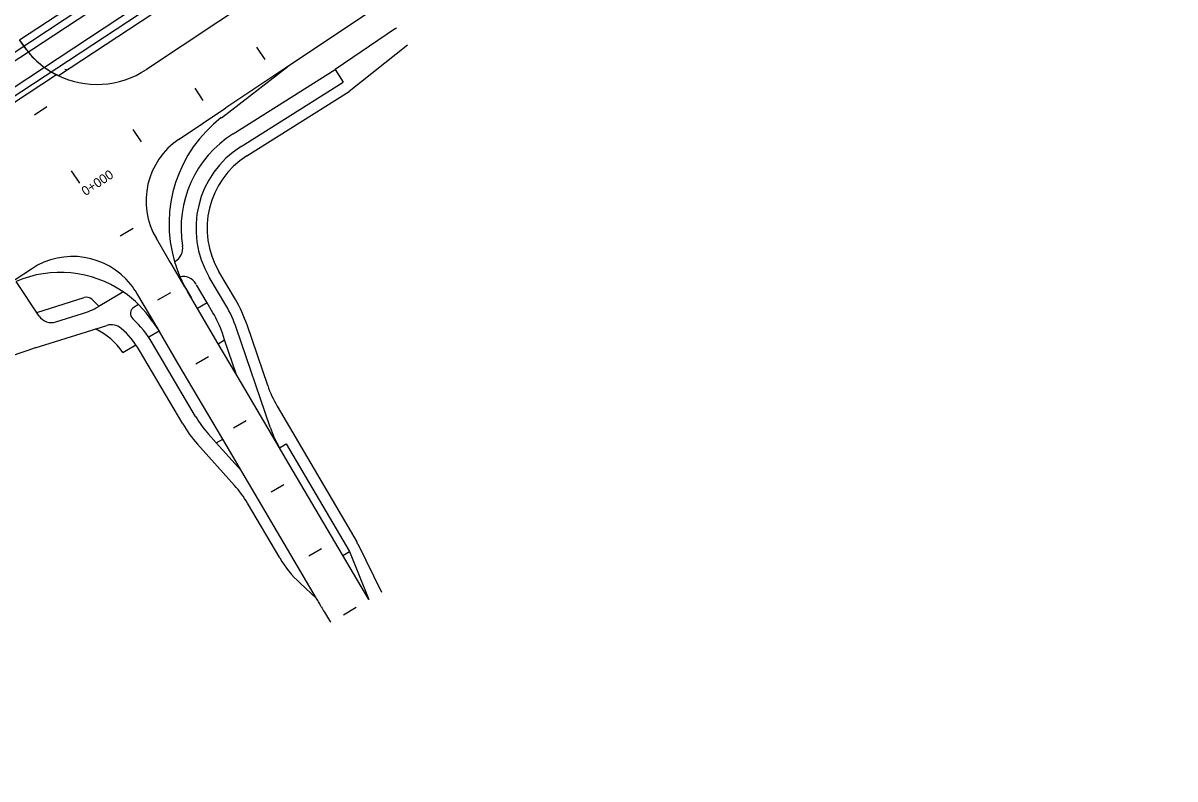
# Model space of a CAD drawing. Extents: x 6503541 to 6503743, y 5888004 to 5888145.
# Drawn here: x 6503596.703 to 6503600.423, y 5888048.414 to 5888050.855 of the extents above; entities that cross this region are included whole.
import ezdxf

# ---------------------------------------------------------------- set-up
doc = ezdxf.new("R2010")
doc.units = 0
doc.layers.add('12', color=7, linetype='Continuous')

msp = doc.modelspace()

# ---------------------------------------------------------------- linework, layer by layer
at = {"layer": '12'}
for p, q in [((6503592.6202, 5888048.0879), (6503601.3481, 5888053.842)), ((6503592.6334, 5888048.0679), (6503601.3614, 5888053.822)), ((6503592.6717, 5888048.0098), (6503601.3997, 5888053.7639)), ((6503592.6849, 5888047.9897), (6503601.4129, 5888053.7438)), ((6503596.6916, 5888050.8008), (6503600.0814, 5888053.0357)), ((6503596.8173, 5888050.6854), (6503599.6574, 5888052.5577)), ((6503597.8024, 5888051.1736), (6503597.1016, 5888050.7056)), ((6503597.9384, 5888050.9686), (6503597.5578, 5888050.7145)), ((6503597.906, 5888050.8378), (6503597.7112, 5888050.7053)), ((6503597.906, 5888050.8378), (6503597.9087, 5888050.8396)), ((6503596.7031, 5888050.7837), (6503596.6916, 5888050.8008)), ((6503596.695, 5888050.7957), (6503596.7031, 5888050.7837)), ((6503596.695, 5888050.7957), (6503596.7031, 5888050.7837)), ((6503597.9451, 5888050.784), (6503597.756, 5888050.6342)), ((6503597.3435, 5888050.5497), (6503597.5578, 5888050.7145)), ((6503597.5578, 5888050.7145), (6503597.3582, 5888050.5812)), ((6503597.3814, 5888050.4973), (6503597.7112, 5888050.7053)), ((6503597.7112, 5888050.7053), (6503597.7368, 5888050.6647)), ((6503596.8113, 5888050.6884), (6503596.6208, 5888050.5628)), ((6503596.8111, 5888050.6884), (6503596.6208, 5888050.5628)), ((6503597.407, 5888050.4567), (6503597.7368, 5888050.6647)), ((6503597.5213, 5888050.4862), (6503597.756, 5888050.6342)), ((6503597.2073, 5888050.4805), (6503597.3582, 5888050.5812)), ((6503597.4262, 5888050.4263), (6503597.5213, 5888050.4862)), ((6503597.1755, 5888050.0883), (6503597.1338, 5888050.1591)), ((6503596.7302, 5888050.0609), (6503596.6774, 5888050.0256)), ((6503597.1812, 5888050.0785), (6503597.1755, 5888050.0883)), ((6503597.2258, 5888050.0028), (6503597.1812, 5888050.0785)), ((6503597.1926, 5888050.0845), (6503597.1952, 5888050.086)), ((6503597.3578, 5888049.9441), (6503597.3046, 5888050.0345)), ((6503597.3888, 5888049.9624), (6503597.3356, 5888050.0528)), ((6503596.755, 5888049.909), (6503596.6805, 5888050.0206)), ((6503597.0265, 5888049.9869), (6503597.0142, 5888049.9796)), ((6503597.2258, 5888050.0028), (6503597.247, 5888049.9668)), ((6503597.2669, 5888049.933), (6503597.2345, 5888049.9881)), ((6503597.2979, 5888049.9513), (6503597.2632, 5888050.0102)), ((6503596.7472, 5888049.9207), (6503596.9008, 5888049.9689)), ((6503596.9478, 5888049.9406), (6503596.9248, 5888049.9632)), ((6503597.0142, 5888049.9796), (6503596.9454, 5888049.9391)), ((6503597.1348, 5888049.8736), (6503597.0703, 5888049.983)), ((6503597.2979, 5888049.9513), (6503597.2669, 5888049.933)), ((6503597.3164, 5888049.9198), (6503597.2979, 5888049.9513)), ((6503596.8093, 5888049.8899), (6503596.8955, 5888049.9169)), ((6503597.0758, 5888049.9463), (6503597.0618, 5888049.938)), ((6503597.3336, 5888049.8197), (6503597.2669, 5888049.933)), ((6503596.7418, 5888049.8059), (6503596.974, 5888049.8787)), ((6503597.1204, 5888049.8928), (6503597.1426, 5888049.8603)), ((6503597.1348, 5888049.8736), (6503597.1426, 5888049.8603)), ((6503597.4933, 5888049.6843), (6503597.4265, 5888049.8803)), ((6503597.1426, 5888049.8603), (6503597.1089, 5888049.8404)), ((6503597.1426, 5888049.8603), (6503597.1436, 5888049.8586)), ((6503597.2035, 5888049.7569), (6503597.1436, 5888049.8586)), ((6503597.3542, 5888049.8319), (6503597.347, 5888049.8532)), ((6503597.501, 5888049.55), (6503597.3924, 5888049.8687)), ((6503597.0259, 5888049.7916), (6503597.0675, 5888049.816)), ((6503597.0608, 5888049.8121), (6503597.0675, 5888049.816)), ((6503597.2602, 5888049.5848), (6503597.1204, 5888049.8223)), ((6503597.3336, 5888049.8197), (6503597.3542, 5888049.8319)), ((6503597.4088, 5888049.6919), (6503597.3336, 5888049.8197)), ((6503597.3925, 5888049.7196), (6503597.3542, 5888049.8319)), ((6503597.2189, 5888049.5604), (6503597.079, 5888049.798)), ((6503597.3478, 5888049.5117), (6503597.2035, 5888049.7569)), ((6503597.5315, 5888049.4835), (6503597.4088, 5888049.6919)), ((6503597.5235, 5888049.6183), (6503597.7806, 5888049.1796)), ((6503597.3023, 5888049.5272), (6503597.3271, 5888049.4995)), ((6503597.3271, 5888049.4995), (6503597.3478, 5888049.5117)), ((6503597.6509, 5888048.9968), (6503597.3478, 5888049.5117)), ((6503597.2666, 5888049.4951), (6503597.3861, 5888049.3618)), ((6503597.3271, 5888049.4995), (6503597.4083, 5888049.4089)), ((6503597.5315, 5888049.4835), (6503597.5533, 5888049.4962)), ((6503597.5511, 5888049.4502), (6503597.5315, 5888049.4835)), ((6503597.5533, 5888049.4962), (6503597.7572, 5888049.1483)), ((6503597.8202, 5888048.9931), (6503597.5511, 5888049.4502)), ((6503597.5321, 5888049.1276), (6503597.4282, 5888049.3042)), ((6503597.7841, 5888049.1731), (6503597.8603, 5888049.0167)), ((6503597.7361, 5888049.1359), (6503597.7572, 5888049.1483)), ((6503597.7572, 5888049.1483), (6503597.8202, 5888048.9931)), ((6503597.5975, 5888049.0463), (6503597.6509, 5888048.9968)), ((6503597.655, 5888048.9898), (6503597.6509, 5888048.9968)), ((6503597.666, 5888048.9702), (6503597.6629, 5888048.9759)), ((6503597.6764, 5888048.952), (6503597.6958, 5888048.9199))]:
    msp.add_line(p, q, dxfattribs=at)
for points in [[(6503597.4849, 5888050.7379), (6503597.4582, 5888050.7779)], [(6503597.2853, 5888050.6047), (6503597.2586, 5888050.6446)], [(6503596.7799, 5888050.5846), (6503596.74, 5888050.558)], [(6503597.0857, 5888050.4714), (6503597.0591, 5888050.5113)], [(6503596.8861, 5888050.3381), (6503596.8595, 5888050.378)], [(6503597.0172, 5888050.168), (6503597.0585, 5888050.1923)], [(6503597.1389, 5888049.9612), (6503597.1803, 5888049.9855)], [(6503597.2607, 5888049.7543), (6503597.302, 5888049.7787)], [(6503597.3824, 5888049.5475), (6503597.4238, 5888049.5719)], [(6503597.5042, 5888049.3407), (6503597.5455, 5888049.365)], [(6503597.6259, 5888049.1339), (6503597.6673, 5888049.1582)], [(6503597.7375, 5888048.9444), (6503597.7788, 5888048.9688)]]:
    msp.add_lwpolyline(points, dxfattribs=at)
for centre, radius, start, end in [((6503596.9416, 5888050.9452), 0.288, 214.0926, 243.0811), ((6503596.9416, 5888050.9452), 0.288, 214.0926, 244.4241), ((6503596.9416, 5888050.9452), 0.288, 243.0811, 303.7322), ((6503596.9612, 5888051.0448), 0.36, 250.0763, 251.2412), ((6503597.6067, 5888050.2072), 0.432, 127.5463, 196.5091), ((6503597.3406, 5888050.2809), 0.24, 123.7322, 210.4846), ((6503597.5735, 5888050.1928), 0.36, 122.2368, 189.2346), ((6503597.5735, 5888050.1928), 0.312, 122.2368, 210.4846), ((6503597.5735, 5888050.1928), 0.276, 122.2368, 210.4846), ((6503597.1707, 5888050.1273), 0.048, 300.5612, 9.2346), ((6503596.8635, 5888049.8613), 0.24, 38.5384, 123.7322), ((6503597.6067, 5888050.2072), 0.432, 196.5091, 210.4846), ((6503596.823, 5888049.6899), 0.36, 55.5743, 113.3106), ((6503597.2199, 5888049.9891), 0.048, 29.9457, 101.8437), ((6503596.823, 5888049.6899), 0.36, 34.2987, 55.5743), ((6503596.8635, 5888049.8613), 0.24, 30.4846, 38.5384), ((6503597.5735, 5888050.1928), 0.36, 209.9457, 210.4846), ((6503596.908, 5888049.946), 0.024, 45.5292, 107.4207), ((6503597.0062, 5888049.7371), 0.444, 18.8113, 30.4846), ((6503596.8236, 5888050.1459), 0.24, 287.4207, 300.4846), ((6503597.074, 5888049.9173), 0.024, 120.4846, 227.5131), ((6503597.0062, 5888049.7371), 0.36, 18.8113, 30.4846), ((6503597.0062, 5888049.7371), 0.408, 18.8113, 30.4846), ((6503596.7949, 5888049.9357), 0.048, 213.7322, 287.4207), ((6503596.9884, 5888049.8329), 0.048, 48.9652, 107.4207), ((6503596.8308, 5888049.6519), 0.336, 30.4846, 47.5131), ((6503596.8308, 5888049.6519), 0.24, 35.6062, 63.7367), ((6503596.8308, 5888049.6519), 0.288, 30.4846, 48.9652), ((6503596.8334, 5888049.6759), 0.36, 30.4846, 30.7974), ((6503597.6721, 5888046.9689), 2.9855, 108.1544, 116.6741), ((6503597.834, 5888049.8003), 0.36, 198.8113, 210.3746), ((6503597.5705, 5888049.7674), 0.36, 210.4846, 221.86), ((6503597.5705, 5888049.7674), 0.408, 210.4847, 221.8602), ((6503597.8417, 5888049.6661), 0.36, 198.8113, 210.4846), ((6503597.1179, 5888049.1216), 0.36, 30.4846, 41.86), ((6503597.6771, 5888049.1189), 0.12, 26.8543, 30.3746), ((6503597.8424, 5888049.3102), 0.36, 210.4846, 227.1477), ((6503597.2414, 5888048.7463), 0.48, 28.5742, 30.4846), ((6503598.0876, 5888049.1998), 0.48, 208.5742, 211.0695)]:
    msp.add_arc(centre, radius, start, end, dxfattribs=at)

# ---------------------------------------------------------------- texts
msp.add_text('0+000', height=0.03, rotation=33.7322, dxfattribs=at).set_placement((6503596.9047, 5888050.2959))

doc.saveas('drawing.dxf')
